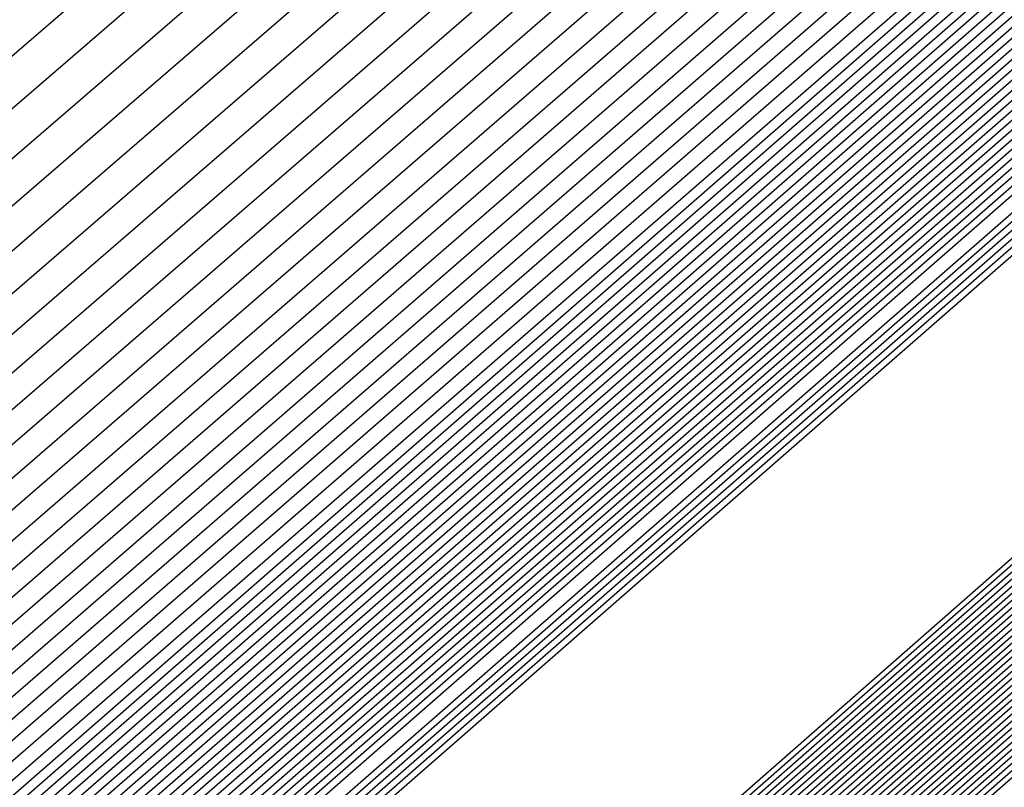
# Model space of a CAD drawing. Extents: x 3249832 to 3255657, y 13789405 to 13793316.
# Tile 780 of 1056: x 3253208.048 to 3253208.185, y 13791257.297 to 13791257.403. Entities that reach past the tile are written whole.
import ezdxf

# ---------------------------------------------------------------- set-up
doc = ezdxf.new("R2010")
doc.units = 0
doc.header["$LTSCALE"] = 100
doc.header["$MEASUREMENT"] = 0
for name, color, linetype in [('GRATIO_03231_CON', 1, 'CONTINUOUS'), ('GRATIO_0323_ICON', 1, 'CONTINUOUS'), ('TARGETS_EAST', 7, 'CONTINUOUS')]:
    doc.layers.add(name, color=color, linetype=linetype)

# ---------------------------------------------------------------- blocks, each defined once
blk = doc.blocks.new('Gratio_032316_contours')
at = {"layer": 'GRATIO_03231_CON', "color": 1, "linetype": 'Continuous', "flags": 128}
for points in [[(3253179.55027, 13791232.39503), (3253186.87441, 13791238.77001), (3253201.4775, 13791251.51898), (3253219.20823, 13791267.00714), (3253234.45763, 13791280.32933), (3253243.00028, 13791287.79153), (3253246.14511, 13791290.5444), (3253246.5846, 13791290.94974), (3253247.02187, 13791291.379), (3253250.20254, 13791294.24212), (3253258.88285, 13791301.95866), (3253274.44262, 13791315.73867), (3253292.7559, 13791331.95413), (3253308.32028, 13791345.76753)], [(3253180.16544, 13791232.93802), (3253187.28488, 13791239.13155), (3253201.72516, 13791251.73678), (3253219.33902, 13791267.12228), (3253234.51314, 13791280.37862), (3253243.01644, 13791287.80647), (3253246.14668, 13791290.54676), (3253246.58389, 13791290.95054), (3253247.01645, 13791291.37639), (3253250.16633, 13791294.21318), (3253258.7639, 13791301.85732), (3253274.17605, 13791315.50724), (3253292.31584, 13791331.56933), (3253307.73285, 13791345.25198)], [(3253180.78061, 13791233.481), (3253187.69534, 13791239.49309), (3253201.97282, 13791251.95458), (3253219.46981, 13791267.23741), (3253234.56866, 13791280.42791), (3253243.03259, 13791287.8214), (3253246.14825, 13791290.54912), (3253246.58317, 13791290.95133), (3253247.01103, 13791291.37378), (3253250.13013, 13791294.18424), (3253258.64495, 13791301.75599), (3253273.90947, 13791315.27582), (3253291.87577, 13791331.18453), (3253307.14542, 13791344.73643)], [(3253181.39578, 13791234.02399), (3253188.1058, 13791239.85463), (3253202.22048, 13791252.17237), (3253219.6006, 13791267.35254), (3253234.62418, 13791280.4772), (3253243.04874, 13791287.83633), (3253246.14982, 13791290.55149), (3253246.58246, 13791290.95213), (3253247.00561, 13791291.37117), (3253250.09393, 13791294.15529), (3253258.526, 13791301.65465), (3253273.6429, 13791315.0444), (3253291.4357, 13791330.79973), (3253306.55799, 13791344.22088)], [(3253182.62612, 13791235.10996), (3253188.92672, 13791240.5777), (3253202.71581, 13791252.60797), (3253219.86218, 13791267.58281), (3253234.73522, 13791280.57579), (3253243.08105, 13791287.8662), (3253246.15297, 13791290.55621), (3253246.58103, 13791290.95372), (3253246.99477, 13791291.36594), (3253250.02153, 13791294.09741), (3253258.2881, 13791301.45198), (3253273.10975, 13791314.58156), (3253290.55557, 13791330.03014), (3253305.38313, 13791343.18978)], [(3253183.24129, 13791235.65295), (3253189.33718, 13791240.93924), (3253202.96347, 13791252.82577), (3253219.99297, 13791267.69794), (3253234.79073, 13791280.62508), (3253243.0972, 13791287.88113), (3253246.15454, 13791290.55858), (3253246.58032, 13791290.95452), (3253246.98935, 13791291.36333), (3253249.98532, 13791294.06847), (3253258.16915, 13791301.35065), (3253272.84317, 13791314.35013), (3253290.11551, 13791329.64534), (3253304.7957, 13791342.67423)], [(3253189.74764, 13791241.30078), (3253203.21113, 13791253.04357), (3253220.12376, 13791267.81308), (3253234.84625, 13791280.67437), (3253243.11336, 13791287.89607), (3253246.15611, 13791290.56094), (3253246.57961, 13791290.95531), (3253246.98393, 13791291.36072), (3253249.94912, 13791294.03953), (3253258.05019, 13791301.24931), (3253272.5766, 13791314.11871), (3253289.67544, 13791329.26055), (3253304.20827, 13791342.15868)], [(3253190.1581, 13791241.66232), (3253203.45879, 13791253.26136), (3253220.25455, 13791267.92821), (3253234.90177, 13791280.72366), (3253243.12951, 13791287.911), (3253246.15768, 13791290.5633), (3253246.57889, 13791290.95611), (3253246.97851, 13791291.35811), (3253249.91292, 13791294.01058), (3253257.93124, 13791301.14798), (3253272.31002, 13791313.88729), (3253289.23538, 13791328.87575), (3253303.62084, 13791341.64313)], [(3253190.97902, 13791242.38539), (3253203.95411, 13791253.69696), (3253220.51613, 13791268.15847), (3253235.01281, 13791280.82224), (3253243.16182, 13791287.94087), (3253246.16082, 13791290.56803), (3253246.57747, 13791290.9577), (3253246.96767, 13791291.35288), (3253249.84051, 13791293.9527), (3253257.69334, 13791300.94531), (3253271.77687, 13791313.42445), (3253288.35525, 13791328.10615), (3253302.44598, 13791340.61203)], [(3253191.38948, 13791242.74693), (3253204.20177, 13791253.91476), (3253220.64692, 13791268.27361), (3253235.06832, 13791280.87154), (3253243.17797, 13791287.9558), (3253246.1624, 13791290.57039), (3253246.57675, 13791290.9585), (3253246.96225, 13791291.35027), (3253249.80431, 13791293.92376), (3253257.57439, 13791300.84397), (3253271.51029, 13791313.19303), (3253287.91518, 13791327.72135), (3253301.85855, 13791340.09648)], [(3253191.79994, 13791243.10847), (3253204.44943, 13791254.13256), (3253220.77772, 13791268.38874), (3253235.12384, 13791280.92083), (3253243.19412, 13791287.97073), (3253246.16397, 13791290.57276), (3253246.57604, 13791290.95929), (3253246.95683, 13791291.34766), (3253249.76811, 13791293.89481), (3253257.45544, 13791300.74264), (3253271.24372, 13791312.9616), (3253287.47511, 13791327.33655), (3253301.27112, 13791339.58093)], [(3253192.2104, 13791243.47001), (3253204.69709, 13791254.35035), (3253220.90851, 13791268.50387), (3253235.17936, 13791280.97012), (3253243.21028, 13791287.98567), (3253246.16554, 13791290.57512), (3253246.57533, 13791290.96009), (3253246.95142, 13791291.34505), (3253249.73191, 13791293.86587), (3253257.33649, 13791300.6413), (3253270.97714, 13791312.73018), (3253287.03505, 13791326.95176), (3253300.68369, 13791339.06538)], [(3253193.03132, 13791244.19308), (3253205.19242, 13791254.78595), (3253221.17009, 13791268.73414), (3253235.29039, 13791281.0687), (3253243.24258, 13791288.01553), (3253246.16868, 13791290.57985), (3253246.5739, 13791290.96168), (3253246.94058, 13791291.33982), (3253249.6595, 13791293.80799), (3253257.09858, 13791300.43863), (3253270.44399, 13791312.26734), (3253286.15492, 13791326.18216), (3253299.50883, 13791338.03428)], [(3253193.44178, 13791244.55462), (3253205.44008, 13791255.00375), (3253221.30088, 13791268.84927), (3253235.34591, 13791281.11799), (3253243.25874, 13791288.03047), (3253246.17025, 13791290.58221), (3253246.57319, 13791290.96248), (3253246.93516, 13791291.33721), (3253249.6233, 13791293.77904), (3253256.97963, 13791300.3373), (3253270.17741, 13791312.03592), (3253285.71485, 13791325.79737), (3253298.92139, 13791337.51873)], [(3253193.85224, 13791244.91616), (3253205.68774, 13791255.22155), (3253221.43167, 13791268.9644), (3253235.40143, 13791281.16728), (3253243.27489, 13791288.0454), (3253246.17182, 13791290.58457), (3253246.57247, 13791290.96327), (3253246.92974, 13791291.3346), (3253249.5871, 13791293.7501), (3253256.86068, 13791300.23596), (3253269.91084, 13791311.8045), (3253285.27479, 13791325.41257), (3253298.33396, 13791337.00318)], [(3253194.2627, 13791245.2777), (3253205.9354, 13791255.43934), (3253221.56246, 13791269.07954), (3253235.45695, 13791281.21658), (3253243.29104, 13791288.06033), (3253246.17339, 13791290.58694), (3253246.57176, 13791290.96407), (3253246.92432, 13791291.33198), (3253249.55089, 13791293.72116), (3253256.74173, 13791300.13463), (3253269.64426, 13791311.57307), (3253284.83472, 13791325.02777), (3253297.74653, 13791336.48763)], [(3253195.08362, 13791246.00077), (3253206.43072, 13791255.87494), (3253221.82404, 13791269.3098), (3253235.56798, 13791281.31516), (3253243.32335, 13791288.0902), (3253246.17654, 13791290.59166), (3253246.57033, 13791290.96566), (3253246.91348, 13791291.32676), (3253249.47849, 13791293.66327), (3253256.50383, 13791299.93196), (3253269.11111, 13791311.11023), (3253283.95459, 13791324.25817), (3253296.57167, 13791335.45653)], [(3253195.49408, 13791246.36231), (3253206.67838, 13791256.09274), (3253221.95483, 13791269.42494), (3253235.6235, 13791281.36445), (3253243.3395, 13791288.10513), (3253246.17811, 13791290.59402), (3253246.56962, 13791290.96646), (3253246.90806, 13791291.32415), (3253249.44229, 13791293.63433), (3253256.38488, 13791299.83062), (3253268.84454, 13791310.87881), (3253283.51452, 13791323.87338), (3253295.98424, 13791334.94098)], [(3253195.90454, 13791246.72385), (3253206.92604, 13791256.31054), (3253222.08562, 13791269.54007), (3253235.67902, 13791281.41374), (3253243.35566, 13791288.12007), (3253246.17968, 13791290.59639), (3253246.56891, 13791290.96725), (3253246.90264, 13791291.32154), (3253249.40609, 13791293.60539), (3253256.26593, 13791299.72929), (3253268.57796, 13791310.64739), (3253283.07446, 13791323.48858), (3253295.39681, 13791334.42543)], [(3253196.31501, 13791247.08539), (3253207.1737, 13791256.52833), (3253222.21641, 13791269.6552), (3253235.73454, 13791281.46303), (3253243.37181, 13791288.135), (3253246.18125, 13791290.59875), (3253246.56819, 13791290.96805), (3253246.89722, 13791291.31892), (3253249.36988, 13791293.57645), (3253256.14697, 13791299.62795), (3253268.31138, 13791310.41597), (3253282.63439, 13791323.10378), (3253294.80938, 13791333.90988)], [(3253197.13593, 13791247.80846), (3253207.66903, 13791256.96393), (3253222.47799, 13791269.88547), (3253235.84557, 13791281.56162), (3253243.40412, 13791288.16487), (3253246.18439, 13791290.60348), (3253246.56677, 13791290.96964), (3253246.88638, 13791291.3137), (3253249.29748, 13791293.51856), (3253255.90907, 13791299.42528), (3253267.77823, 13791309.95312), (3253281.75426, 13791322.33419), (3253293.63452, 13791332.87878)], [(3253197.54639, 13791248.17), (3253207.91669, 13791257.18173), (3253222.60878, 13791270.0006), (3253235.90109, 13791281.61091), (3253243.42027, 13791288.1798), (3253246.18596, 13791290.60584), (3253246.56605, 13791290.97044), (3253246.88096, 13791291.31109), (3253249.26128, 13791293.48962), (3253255.79012, 13791299.32395), (3253267.51166, 13791309.7217), (3253281.31419, 13791321.94939), (3253293.04709, 13791332.36323), (3253299.24948, 13791337.92415)], [(3253197.95685, 13791248.53154), (3253208.16435, 13791257.39953), (3253222.73957, 13791270.11573), (3253235.95661, 13791281.6602), (3253243.43643, 13791288.19473), (3253246.18754, 13791290.6082), (3253246.56534, 13791290.97123), (3253246.87554, 13791291.30847), (3253249.22507, 13791293.46068), (3253255.67117, 13791299.22261), (3253267.24508, 13791309.49028), (3253280.87413, 13791321.56459), (3253292.45966, 13791331.84768), (3253298.58416, 13791337.33876)], [(3253198.36731, 13791248.89308), (3253208.41201, 13791257.61732), (3253222.87037, 13791270.23087), (3253236.01213, 13791281.70949), (3253243.45258, 13791288.20967), (3253246.18911, 13791290.61057), (3253246.56463, 13791290.97203), (3253246.87012, 13791291.30586), (3253249.18887, 13791293.43173), (3253255.55222, 13791299.12128), (3253266.9785, 13791309.25886), (3253280.43407, 13791321.17979), (3253291.87223, 13791331.33213), (3253297.91884, 13791336.75338)], [(3253199.18823, 13791249.61615), (3253208.90733, 13791258.05292), (3253223.13195, 13791270.46113), (3253236.12316, 13791281.80807), (3253243.48489, 13791288.23953), (3253246.19225, 13791290.61529), (3253246.5632, 13791290.97362), (3253246.85928, 13791291.30064), (3253249.11647, 13791293.37385), (3253255.31432, 13791298.91861), (3253266.44535, 13791308.79601), (3253279.55394, 13791320.4102), (3253290.69737, 13791330.30103), (3253296.5882, 13791335.58261)], [(3253199.59869, 13791249.97769), (3253209.15499, 13791258.27072), (3253223.26274, 13791270.57626), (3253236.17868, 13791281.85736), (3253243.50104, 13791288.25447), (3253246.19382, 13791290.61766), (3253246.56249, 13791290.97442), (3253246.85386, 13791291.29803), (3253249.08026, 13791293.34491), (3253255.19536, 13791298.81727), (3253266.17878, 13791308.56459), (3253279.11387, 13791320.0254), (3253290.10994, 13791329.78548), (3253295.92288, 13791334.99723)], [(3253200.00915, 13791250.33923), (3253209.40265, 13791258.48852), (3253223.39353, 13791270.6914), (3253236.2342, 13791281.90666), (3253243.51719, 13791288.2694), (3253246.19539, 13791290.62002), (3253246.56177, 13791290.97521), (3253246.84844, 13791291.29541), (3253249.04406, 13791293.31596), (3253255.07641, 13791298.71594), (3253265.9122, 13791308.33317), (3253278.6738, 13791319.6406), (3253289.52251, 13791329.26993), (3253295.25756, 13791334.41184)], [(3253200.41961, 13791250.70077), (3253209.65031, 13791258.70631), (3253223.52432, 13791270.80653), (3253236.28972, 13791281.95595), (3253243.53335, 13791288.28434), (3253246.19696, 13791290.62238), (3253246.56106, 13791290.97601), (3253246.84302, 13791291.2928), (3253249.00786, 13791293.28702), (3253254.95746, 13791298.6146), (3253265.64563, 13791308.10175), (3253278.23374, 13791319.25581), (3253288.93508, 13791328.75438), (3253294.59224, 13791333.82646)], [(3253201.24053, 13791251.42384), (3253210.14563, 13791259.14191), (3253223.7859, 13791271.0368), (3253236.40075, 13791282.05453), (3253243.56565, 13791288.3142), (3253246.20011, 13791290.62711), (3253246.55963, 13791290.9776), (3253246.83219, 13791291.28758), (3253248.93546, 13791293.22914), (3253254.71956, 13791298.41193), (3253265.11248, 13791307.63891), (3253277.35361, 13791318.48621), (3253287.76022, 13791327.72328), (3253293.2616, 13791332.65569)], [(3253201.65099, 13791251.78538), (3253210.3933, 13791259.35971), (3253223.91669, 13791271.15193), (3253236.45627, 13791282.10382), (3253243.58181, 13791288.32914), (3253246.20168, 13791290.62947), (3253246.55892, 13791290.9784), (3253246.82677, 13791291.28496), (3253248.89925, 13791293.20019), (3253254.60061, 13791298.3106), (3253264.8459, 13791307.40749), (3253276.91354, 13791318.10141), (3253287.17279, 13791327.20773)], [(3253215.27891, 13791264.12388), (3253208.32754, 13791257.89481), (3253202.31158, 13791252.48555), (3253202.06145, 13791252.14692), (3253210.64096, 13791259.57751), (3253224.04748, 13791271.26706)], [(3253216.27123, 13791264.99994), (3253209.15191, 13791258.62312), (3253202.92675, 13791253.02854), (3253202.47191, 13791252.50846), (3253210.88862, 13791259.7953), (3253224.17827, 13791271.38219)], [(3253218.25586, 13791266.75207), (3253210.80067, 13791260.07975), (3253204.15709, 13791254.11451), (3253203.29283, 13791253.23153), (3253211.38394, 13791260.2309), (3253224.43985, 13791271.61246)], [(3253219.24818, 13791267.62813), (3253211.62504, 13791260.80806), (3253204.77226, 13791254.6575), (3253203.70329, 13791253.59307), (3253211.6316, 13791260.4487), (3253224.57064, 13791271.72759)], [(3253220.24049, 13791268.50419), (3253212.44942, 13791261.53637), (3253205.38743, 13791255.20049), (3253204.11375, 13791253.95461), (3253211.87926, 13791260.6665), (3253224.70143, 13791271.84272)], [(3253221.23281, 13791269.38026), (3253213.2738, 13791262.26468), (3253206.0026, 13791255.74348), (3253204.52421, 13791254.31615), (3253212.12692, 13791260.88429), (3253224.83222, 13791271.95786)], [(3253223.21744, 13791271.13238), (3253214.92255, 13791263.72131), (3253207.23294, 13791256.82945), (3253205.34514, 13791255.03922), (3253212.62225, 13791261.31989), (3253225.0938, 13791272.18812)], [(3253215.74693, 13791264.44962), (3253207.84811, 13791257.37244), (3253205.7556, 13791255.40076), (3253212.86991, 13791261.53769), (3253225.22459, 13791272.30326)], [(3253216.57131, 13791265.17793), (3253208.46329, 13791257.91542), (3253206.16606, 13791255.7623), (3253213.11757, 13791261.75549), (3253225.35538, 13791272.41839)], [(3253217.39568, 13791265.90624), (3253209.07846, 13791258.45841), (3253206.57652, 13791256.12384), (3253213.36523, 13791261.97329), (3253225.48617, 13791272.53352)]]:
    blk.add_lwpolyline(points, dxfattribs=at)
at = {"layer": 'GRATIO_03231_CON', "color": 5, "linetype": 'Continuous', "flags": 128}
for points in [[(3253178.31993, 13791231.30905), (3253186.05349, 13791238.04694), (3253200.98218, 13791251.08338), (3253218.94665, 13791266.77688), (3253234.34659, 13791280.23075), (3253242.96798, 13791287.76167), (3253246.14197, 13791290.53967), (3253246.58603, 13791290.94815), (3253247.02107, 13791291.37394), (3253250.18182, 13791294.2177), (3253258.80647, 13791301.88356), (3253274.26937, 13791315.56557), (3253292.48955, 13791331.61762), (3253308.02221, 13791345.18354)], [(3253177.70476, 13791230.76607), (3253185.64303, 13791237.6854), (3253200.73452, 13791250.86558), (3253218.81586, 13791266.66175), (3253234.29107, 13791280.18146), (3253242.95182, 13791287.74673), (3253246.1404, 13791290.53731), (3253246.58674, 13791290.94735), (3253247.01436, 13791291.36584), (3253250.12102, 13791294.16091), (3253258.59804, 13791301.69555), (3253273.79626, 13791315.14336), (3253291.70456, 13791330.92064), (3253306.97134, 13791344.25434)], [(3253177.08958, 13791230.22308), (3253185.23257, 13791237.32386), (3253200.48686, 13791250.64779), (3253218.68507, 13791266.54661), (3253234.23556, 13791280.13216), (3253242.93567, 13791287.7318), (3253246.13883, 13791290.53495), (3253246.58745, 13791290.94656), (3253247.00766, 13791291.35773), (3253250.06022, 13791294.10413), (3253258.38961, 13791301.50754), (3253273.32314, 13791314.72115), (3253290.91956, 13791330.22366), (3253305.92046, 13791343.32515)], [(3253176.47441, 13791229.68009), (3253184.82211, 13791236.96232), (3253200.23919, 13791250.42999), (3253218.55428, 13791266.43148), (3253234.18004, 13791280.08287), (3253242.91952, 13791287.71687), (3253246.13725, 13791290.53258), (3253246.58817, 13791290.94576), (3253247.00095, 13791291.34963), (3253249.99942, 13791294.04734), (3253258.18118, 13791301.31953), (3253272.85003, 13791314.29894), (3253290.13456, 13791329.52668), (3253304.86958, 13791342.39595)], [(3253175.24407, 13791228.59412), (3253184.00119, 13791236.23925), (3253199.74387, 13791249.99439), (3253218.2927, 13791266.20121), (3253234.069, 13791279.98429), (3253242.88721, 13791287.687), (3253246.13411, 13791290.52786), (3253246.58959, 13791290.94417), (3253246.98754, 13791291.33342), (3253249.87782, 13791293.93376), (3253257.76432, 13791300.94351), (3253271.9038, 13791313.45451), (3253288.56457, 13791328.13272), (3253302.76783, 13791340.53756)], [(3253196.57706, 13791247.03615), (3253203.47105, 13791253.1938), (3253218.75951, 13791266.60126), (3253234.06971, 13791279.98413), (3253242.88772, 13791287.68662), (3253246.13462, 13791290.52731), (3253246.59031, 13791290.94338), (3253246.98083, 13791291.32532), (3253249.81702, 13791293.87697), (3253257.55589, 13791300.7555), (3253271.43068, 13791313.0323), (3253287.77957, 13791327.43574), (3253301.71695, 13791339.60837)], [(3253196.71057, 13791247.15254), (3253203.58621, 13791253.29381), (3253218.83398, 13791266.66558), (3253234.10345, 13791280.01283), (3253242.89801, 13791287.6948), (3253246.13636, 13791290.52784), (3253246.59102, 13791290.94258), (3253246.97413, 13791291.31721), (3253249.75622, 13791293.82018), (3253257.34746, 13791300.56749), (3253270.95757, 13791312.61009), (3253286.99457, 13791326.73875), (3253300.66608, 13791338.67918)], [(3253196.84408, 13791247.26894), (3253203.70137, 13791253.39382), (3253218.90845, 13791266.7299), (3253234.13718, 13791280.04153), (3253242.9083, 13791287.70297), (3253246.13809, 13791290.52836), (3253246.59174, 13791290.94178), (3253246.96742, 13791291.30911), (3253249.69542, 13791293.76339), (3253257.13903, 13791300.37948), (3253270.48445, 13791312.18788), (3253286.20957, 13791326.04177), (3253299.6152, 13791337.74998)], [(3253197.11109, 13791247.50174), (3253203.93169, 13791253.59384), (3253219.0574, 13791266.85855), (3253234.20465, 13791280.09892), (3253242.92888, 13791287.71932), (3253246.14156, 13791290.52941), (3253246.59316, 13791290.94019), (3253246.95401, 13791291.2929), (3253249.57383, 13791293.64981), (3253256.72217, 13791300.00346), (3253269.53822, 13791311.34346), (3253284.63958, 13791324.64781), (3253297.51345, 13791335.89159)], [(3253197.2446, 13791247.61813), (3253204.04685, 13791253.69384), (3253219.13187, 13791266.92287), (3253234.23839, 13791280.12762), (3253242.93918, 13791287.72749), (3253246.1433, 13791290.52994), (3253246.59388, 13791290.9394), (3253246.9473, 13791291.28479), (3253249.51303, 13791293.59302), (3253256.51374, 13791299.81545), (3253269.06511, 13791310.92125), (3253283.85458, 13791323.95083), (3253296.46257, 13791334.9624)], [(3253197.37811, 13791247.73453), (3253204.16201, 13791253.79385), (3253219.20635, 13791266.98719), (3253234.27212, 13791280.15631), (3253242.94947, 13791287.73567), (3253246.14503, 13791290.53046), (3253246.59459, 13791290.9386), (3253246.9406, 13791291.27669), (3253249.45223, 13791293.53623), (3253256.30531, 13791299.62744), (3253268.59199, 13791310.49904), (3253283.06958, 13791323.25385), (3253295.41169, 13791334.0332)], [(3253197.51162, 13791247.85093), (3253204.27717, 13791253.89386), (3253219.28082, 13791267.05151), (3253234.30586, 13791280.18501), (3253242.95976, 13791287.74384), (3253246.14676, 13791290.53099), (3253246.5953, 13791290.9378), (3253246.93389, 13791291.26859), (3253249.39143, 13791293.47944), (3253256.09688, 13791299.43942), (3253268.11888, 13791310.07683), (3253282.28459, 13791322.55687), (3253294.36082, 13791333.10401)], [(3253197.77863, 13791248.08372), (3253204.50749, 13791254.09388), (3253219.42977, 13791267.18016), (3253234.37333, 13791280.2424), (3253242.98034, 13791287.76019), (3253246.15023, 13791290.53204), (3253246.59673, 13791290.93621), (3253246.92048, 13791291.25238), (3253249.26983, 13791293.36586), (3253255.68002, 13791299.0634), (3253267.17265, 13791309.2324), (3253280.71459, 13791321.16291), (3253292.25906, 13791331.24562), (3253298.86322, 13791336.86351)], [(3253197.91214, 13791248.20012), (3253204.62265, 13791254.19388), (3253219.50424, 13791267.24448), (3253234.40706, 13791280.2711), (3253242.99064, 13791287.76837), (3253246.15197, 13791290.53257), (3253246.59744, 13791290.93542), (3253246.91378, 13791291.24427), (3253249.20903, 13791293.30907), (3253255.47159, 13791298.87539), (3253266.69953, 13791308.81019), (3253279.9296, 13791320.46593), (3253291.20819, 13791330.31643), (3253297.66843, 13791335.81202)], [(3253198.04565, 13791248.31651), (3253204.73781, 13791254.29389), (3253219.57872, 13791267.3088), (3253234.4408, 13791280.2998), (3253243.00093, 13791287.77654), (3253246.1537, 13791290.53309), (3253246.59816, 13791290.93462), (3253246.90707, 13791291.23617), (3253249.14823, 13791293.25228), (3253255.26316, 13791298.68738), (3253266.22642, 13791308.38798), (3253279.1446, 13791319.76895), (3253290.15731, 13791329.38723), (3253296.47364, 13791334.76054)], [(3253198.17916, 13791248.43291), (3253204.85297, 13791254.3939), (3253219.65319, 13791267.37312), (3253234.47453, 13791280.32849), (3253243.01122, 13791287.78471), (3253246.15544, 13791290.53362), (3253246.59887, 13791290.93382), (3253246.90036, 13791291.22806), (3253249.08743, 13791293.19549), (3253255.05473, 13791298.49937), (3253265.7533, 13791307.96577), (3253278.3596, 13791319.07197), (3253289.10643, 13791328.45804), (3253295.27885, 13791333.70905)], [(3253198.44617, 13791248.6657), (3253205.08329, 13791254.59392), (3253219.80214, 13791267.50177), (3253234.542, 13791280.38589), (3253243.0318, 13791287.80106), (3253246.15891, 13791290.53467), (3253246.6003, 13791290.93223), (3253246.88695, 13791291.21186), (3253248.96583, 13791293.08191), (3253254.63787, 13791298.12335), (3253264.80707, 13791307.12135), (3253276.7896, 13791317.678), (3253287.00468, 13791326.59965), (3253292.88927, 13791331.60608), (3253295.95133, 13791334.07094)], [(3253198.57968, 13791248.7821), (3253205.19845, 13791254.69392), (3253219.87661, 13791267.56609), (3253234.57574, 13791280.41459), (3253243.04209, 13791287.80924), (3253246.16064, 13791290.53519), (3253246.60101, 13791290.93144), (3253246.88025, 13791291.20375), (3253248.90503, 13791293.02512), (3253254.42944, 13791297.93534), (3253264.33396, 13791306.69914), (3253276.00461, 13791316.98102), (3253285.9538, 13791325.67045), (3253291.69448, 13791330.55459), (3253294.7416, 13791333.01142)], [(3253198.71319, 13791248.8985), (3253205.31361, 13791254.79393), (3253219.95108, 13791267.63041), (3253234.60947, 13791280.44328), (3253243.05239, 13791287.81741), (3253246.16237, 13791290.53572), (3253246.60172, 13791290.93064), (3253246.87354, 13791291.19565), (3253248.84423, 13791292.96834), (3253254.22101, 13791297.74733), (3253263.86084, 13791306.27693), (3253275.21961, 13791316.28404), (3253284.90293, 13791324.74126), (3253290.49969, 13791329.50311), (3253293.53187, 13791331.9519)], [(3253198.8467, 13791249.0149), (3253205.42877, 13791254.89394), (3253220.02556, 13791267.69473), (3253234.64321, 13791280.47198), (3253243.06268, 13791287.82558), (3253246.16411, 13791290.53624), (3253246.60244, 13791290.92984), (3253246.86684, 13791291.18754), (3253248.78343, 13791292.91155), (3253254.01258, 13791297.55932), (3253263.38773, 13791305.85472), (3253274.43461, 13791315.58706), (3253283.85205, 13791323.81207), (3253289.3049, 13791328.45162), (3253292.32214, 13791330.89237), (3253295.39879, 13791333.38715)], [(3253199.11371, 13791249.24769), (3253205.65909, 13791255.09396), (3253220.17451, 13791267.82338), (3253234.71068, 13791280.52937), (3253243.08326, 13791287.84193), (3253246.16758, 13791290.53729), (3253246.60386, 13791290.92825), (3253246.85342, 13791291.17133), (3253248.66183, 13791292.79797), (3253253.59572, 13791297.1833), (3253262.4415, 13791305.01029), (3253272.86462, 13791314.1931), (3253281.7503, 13791321.95368), (3253286.91532, 13791326.34865), (3253289.90268, 13791328.77333), (3253293.18693, 13791331.45768)], [(3253199.24722, 13791249.36409), (3253205.77425, 13791255.19397), (3253220.24898, 13791267.8877), (3253234.74441, 13791280.55807), (3253243.09355, 13791287.85011), (3253246.16931, 13791290.53782), (3253246.60458, 13791290.92746), (3253246.84672, 13791291.16323), (3253248.60103, 13791292.74118), (3253253.38729, 13791296.99529), (3253261.96839, 13791304.58808), (3253272.07962, 13791313.49612), (3253280.69942, 13791321.02448), (3253285.72053, 13791325.29717), (3253288.69295, 13791327.71381), (3253292.081, 13791330.49295), (3253297.61917, 13791335.1971)], [(3253199.38073, 13791249.48048), (3253205.88941, 13791255.29397), (3253220.32345, 13791267.95202), (3253234.77815, 13791280.58677), (3253243.10385, 13791287.85828), (3253246.17105, 13791290.53834), (3253246.60529, 13791290.92666), (3253246.84001, 13791291.15513), (3253248.54023, 13791292.68439), (3253253.17886, 13791296.80728), (3253261.49527, 13791304.16587), (3253271.29462, 13791312.79914), (3253279.64854, 13791320.09529), (3253284.52574, 13791324.24568), (3253287.48322, 13791326.65429), (3253290.97507, 13791329.52822), (3253296.71525, 13791334.41022)], [(3253199.51424, 13791249.59688), (3253206.00457, 13791255.39398), (3253220.39793, 13791268.01634), (3253234.81188, 13791280.61546), (3253243.11414, 13791287.86646), (3253246.17278, 13791290.53887), (3253246.606, 13791290.92586), (3253246.83331, 13791291.14702), (3253248.47943, 13791292.6276), (3253252.97044, 13791296.61927), (3253261.02215, 13791303.74366), (3253270.50962, 13791312.10216), (3253278.59767, 13791319.16609), (3253283.33095, 13791323.1942), (3253286.27349, 13791325.59476), (3253289.86914, 13791328.56348), (3253295.81132, 13791333.62334)], [(3253199.78125, 13791249.82967), (3253206.23489, 13791255.594), (3253220.54687, 13791268.14499), (3253234.87935, 13791280.67286), (3253243.13472, 13791287.8828), (3253246.17625, 13791290.53992), (3253246.60743, 13791290.92427), (3253246.8199, 13791291.13081), (3253248.35784, 13791292.51402), (3253252.55358, 13791296.24325), (3253260.07593, 13791302.89924), (3253268.93963, 13791310.70819), (3253276.49591, 13791317.3077), (3253280.94137, 13791321.09123), (3253283.85403, 13791323.47572), (3253287.65728, 13791326.63402), (3253294.00347, 13791332.04958)], [(3253199.91476, 13791249.94607), (3253206.35005, 13791255.69401), (3253220.62135, 13791268.20931), (3253234.91309, 13791280.70156), (3253243.14501, 13791287.89098), (3253246.17798, 13791290.54045), (3253246.60814, 13791290.92348), (3253246.81319, 13791291.12271), (3253248.29704, 13791292.45723), (3253252.34515, 13791296.05524), (3253259.60281, 13791302.47703), (3253268.15463, 13791310.01121), (3253275.44504, 13791316.37851), (3253279.74658, 13791320.03974), (3253282.6443, 13791322.4162), (3253286.55135, 13791325.66929), (3253293.09954, 13791331.2627), (3253300.79521, 13791337.86923)], [(3253200.04827, 13791250.06247), (3253206.46521, 13791255.79401), (3253220.69582, 13791268.27363), (3253234.94682, 13791280.73025), (3253243.15531, 13791287.89915), (3253246.17972, 13791290.54097), (3253246.60886, 13791290.92268), (3253246.80649, 13791291.1146), (3253248.23624, 13791292.40044), (3253252.13672, 13791295.86723), (3253259.1297, 13791302.05482), (3253267.36963, 13791309.31423), (3253274.39416, 13791315.44932), (3253278.55179, 13791318.98826), (3253281.43456, 13791321.35667), (3253285.44542, 13791324.70455), (3253292.19561, 13791330.47582), (3253300.12972, 13791337.29016)], [(3253200.18178, 13791250.17887), (3253206.58037, 13791255.89402), (3253220.77029, 13791268.33795), (3253234.98056, 13791280.75895), (3253243.1656, 13791287.90733), (3253246.18145, 13791290.5415), (3253246.60957, 13791290.92188), (3253246.79978, 13791291.1065), (3253248.17544, 13791292.34365), (3253251.92829, 13791295.67922), (3253258.65658, 13791301.63261), (3253266.58464, 13791308.61725), (3253273.34328, 13791314.52012), (3253277.357, 13791317.93677), (3253280.22483, 13791320.29715), (3253284.33949, 13791323.73982), (3253291.29169, 13791329.68894), (3253299.46423, 13791336.71108)], [(3253200.44879, 13791250.41166), (3253206.81069, 13791256.09404), (3253220.91924, 13791268.4666), (3253235.04803, 13791280.81634), (3253243.18618, 13791287.92368), (3253246.18492, 13791290.54255), (3253246.611, 13791290.92029), (3253246.78637, 13791291.09029), (3253248.05384, 13791292.23007), (3253251.51143, 13791295.3032), (3253257.71035, 13791300.78818), (3253265.01464, 13791307.22329), (3253271.24153, 13791312.66173), (3253274.96742, 13791315.8338), (3253277.80537, 13791318.17811), (3253282.12763, 13791321.81036), (3253289.48383, 13791328.11518), (3253298.13324, 13791335.55292)], [(3253200.5823, 13791250.52806), (3253206.92586, 13791256.19405), (3253220.99372, 13791268.53092), (3253235.08176, 13791280.84504), (3253243.19647, 13791287.93185), (3253246.18666, 13791290.54307), (3253246.61171, 13791290.9195), (3253246.77966, 13791291.08219), (3253247.99304, 13791292.17328), (3253251.303, 13791295.11519), (3253257.23724, 13791300.36597), (3253264.22964, 13791306.52631), (3253270.19065, 13791311.73254), (3253273.77263, 13791314.78231), (3253276.59564, 13791317.11859), (3253281.0217, 13791320.84562), (3253288.57991, 13791327.3283), (3253297.46775, 13791334.97385)], [(3253200.71581, 13791250.64445), (3253207.04102, 13791256.29406), (3253221.06819, 13791268.59524), (3253235.1155, 13791280.87374), (3253243.20676, 13791287.94002), (3253246.18839, 13791290.5436), (3253246.61242, 13791290.9187), (3253246.77296, 13791291.07408), (3253247.93224, 13791292.11649), (3253251.09457, 13791294.92718), (3253256.76412, 13791299.94376), (3253263.44465, 13791305.82933), (3253269.13978, 13791310.80334), (3253272.57784, 13791313.73083), (3253275.38591, 13791316.05906), (3253279.91577, 13791319.88089), (3253287.67598, 13791326.54142), (3253296.80226, 13791334.39477)]]:
    blk.add_lwpolyline(points, dxfattribs=at)
at = {"layer": 'GRATIO_0323_ICON', "color": 7, "linetype": 'Continuous', "flags": 128}
for points in [[(3253175.85924, 13791229.13711), (3253184.41165, 13791236.60078), (3253199.99153, 13791250.21219), (3253218.42349, 13791266.31635), (3253234.12452, 13791280.03358), (3253242.90336, 13791287.70193), (3253246.13568, 13791290.53022), (3253246.58888, 13791290.94497), (3253246.99424, 13791291.34152), (3253249.93862, 13791293.99055), (3253257.97275, 13791301.13152), (3253272.37691, 13791313.87673), (3253289.34956, 13791328.8297), (3253303.81871, 13791341.46676)], [(3253182.01095, 13791234.56698), (3253188.51626, 13791240.21616), (3253202.46814, 13791252.39017), (3253219.73139, 13791267.46768), (3253234.6797, 13791280.5265), (3253243.0649, 13791287.85127), (3253246.1514, 13791290.55385), (3253246.58175, 13791290.95293), (3253247.00019, 13791291.36856), (3253250.05773, 13791294.12635), (3253258.40705, 13791301.55332), (3253273.37632, 13791314.81298), (3253290.99564, 13791330.41494), (3253305.97056, 13791343.70533)], [(3253196.97758, 13791247.38534), (3253203.81653, 13791253.49383), (3253218.98293, 13791266.79423), (3253234.17092, 13791280.07022), (3253242.91859, 13791287.71115), (3253246.13983, 13791290.52889), (3253246.59245, 13791290.94099), (3253246.96072, 13791291.301), (3253249.63462, 13791293.7066), (3253256.9306, 13791300.19147), (3253270.01134, 13791311.76567), (3253285.42458, 13791325.34479), (3253298.56432, 13791336.82079)], [(3253197.64512, 13791247.96732), (3253204.39233, 13791253.99387), (3253219.3553, 13791267.11584), (3253234.33959, 13791280.21371), (3253242.97005, 13791287.75202), (3253246.1485, 13791290.53152), (3253246.59602, 13791290.93701), (3253246.92719, 13791291.26048), (3253249.33063, 13791293.42265), (3253255.88845, 13791299.25141), (3253267.64576, 13791309.65462), (3253281.49959, 13791321.85989), (3253293.30994, 13791332.17482)], [(3253198.31266, 13791248.54931), (3253204.96813, 13791254.49391), (3253219.72766, 13791267.43745), (3253234.50827, 13791280.35719), (3253243.02151, 13791287.79289), (3253246.15717, 13791290.53414), (3253246.59958, 13791290.93303), (3253246.89366, 13791291.21996), (3253249.02663, 13791293.1387), (3253254.8463, 13791298.31136), (3253265.28019, 13791307.54356), (3253277.5746, 13791318.37498), (3253288.05556, 13791327.52884), (3253294.08406, 13791332.65756)], [(3253190.56856, 13791242.02386), (3253203.70645, 13791253.47916), (3253220.38534, 13791268.04334), (3253234.95729, 13791280.77295), (3253243.14566, 13791287.92593), (3253246.15925, 13791290.56567), (3253246.57818, 13791290.95691), (3253246.97309, 13791291.35549), (3253249.87672, 13791293.98164), (3253257.81229, 13791301.04664), (3253272.04344, 13791313.65587), (3253288.79531, 13791328.49095), (3253303.03341, 13791341.12758)], [(3253198.9802, 13791249.13129), (3253205.54393, 13791254.99395), (3253220.10003, 13791267.75905), (3253234.67694, 13791280.50068), (3253243.07297, 13791287.83376), (3253246.16584, 13791290.53677), (3253246.60315, 13791290.92905), (3253246.86013, 13791291.17944), (3253248.72263, 13791292.85476), (3253253.80415, 13791297.37131), (3253262.91461, 13791305.43251), (3253273.64961, 13791314.89008), (3253282.80117, 13791322.88287), (3253288.11011, 13791327.40014), (3253291.11241, 13791329.83285), (3253294.29286, 13791332.42241)], [(3253199.64774, 13791249.71328), (3253206.11974, 13791255.49399), (3253220.4724, 13791268.08067), (3253234.84562, 13791280.64416), (3253243.12443, 13791287.87463), (3253246.17452, 13791290.53939), (3253246.60672, 13791290.92507), (3253246.8266, 13791291.13892), (3253248.41864, 13791292.57081), (3253252.76201, 13791296.43126), (3253260.54904, 13791303.32145), (3253269.72463, 13791311.40518), (3253277.54679, 13791318.2369), (3253282.13616, 13791322.14271), (3253285.06376, 13791324.53524), (3253288.76321, 13791327.59875), (3253294.90739, 13791332.83646)], [(3253200.31528, 13791250.29526), (3253206.69554, 13791255.99403), (3253220.84477, 13791268.40227), (3253235.01429, 13791280.78765), (3253243.17589, 13791287.9155), (3253246.18319, 13791290.54202), (3253246.61028, 13791290.92109), (3253246.79307, 13791291.0984), (3253248.11464, 13791292.28686), (3253251.71986, 13791295.49121), (3253258.18347, 13791301.21039), (3253265.79964, 13791307.92027), (3253272.29241, 13791313.59093), (3253276.16221, 13791316.88528), (3253279.0151, 13791319.23763), (3253283.23356, 13791322.77509), (3253290.38776, 13791328.90206), (3253298.79874, 13791336.132)], [(3253192.62086, 13791243.83154), (3253204.94475, 13791254.56815), (3253221.0393, 13791268.61901), (3253235.23488, 13791281.01941), (3253243.22643, 13791288.0006), (3253246.16711, 13791290.57748), (3253246.57461, 13791290.96089), (3253246.946, 13791291.34243), (3253249.6957, 13791293.83693), (3253257.21754, 13791300.53997), (3253270.71056, 13791312.49876), (3253286.59498, 13791326.56696), (3253300.09626, 13791338.54983)], [(3253194.67316, 13791245.63924), (3253206.18306, 13791255.65714), (3253221.69325, 13791269.19467), (3253235.51247, 13791281.26587), (3253243.3072, 13791288.07527), (3253246.17497, 13791290.5893), (3253246.57105, 13791290.96487), (3253246.9189, 13791291.32937), (3253249.51469, 13791293.69222), (3253256.62278, 13791300.03329), (3253269.37769, 13791311.34165), (3253284.39466, 13791324.64297), (3253297.1591, 13791335.97208)], [(3253196.72547, 13791247.44693), (3253207.42136, 13791256.74613), (3253222.3472, 13791269.77033), (3253235.79006, 13791281.51232), (3253243.38797, 13791288.14993), (3253246.18282, 13791290.60111), (3253246.56748, 13791290.96885), (3253246.8918, 13791291.31631), (3253249.33368, 13791293.5475), (3253256.02802, 13791299.52662), (3253268.04481, 13791310.18454), (3253282.19433, 13791322.71898), (3253294.22195, 13791333.39433)], [(3253198.77777, 13791249.25461), (3253208.65967, 13791257.83512), (3253223.00116, 13791270.346), (3253236.06765, 13791281.75878), (3253243.46873, 13791288.2246), (3253246.19068, 13791290.61293), (3253246.56391, 13791290.97283), (3253246.8647, 13791291.30325), (3253249.15267, 13791293.40279), (3253255.43327, 13791299.01994), (3253266.71193, 13791309.02744), (3253279.994, 13791320.795), (3253291.2848, 13791330.81658), (3253297.25352, 13791336.168)], [(3253200.83007, 13791251.06231), (3253209.89797, 13791258.92411), (3253223.65511, 13791270.92166), (3253236.34523, 13791282.00524), (3253243.5495, 13791288.29927), (3253246.19853, 13791290.62475), (3253246.56034, 13791290.9768), (3253246.83761, 13791291.29019), (3253248.97166, 13791293.25808), (3253254.83851, 13791298.51327), (3253265.37905, 13791307.87033), (3253277.79367, 13791318.87101), (3253288.34765, 13791328.23883), (3253293.92692, 13791333.24107)], [(3253217.26355, 13791265.876), (3253209.97629, 13791259.35143), (3253203.54192, 13791253.57153), (3253202.88237, 13791252.87), (3253211.13628, 13791260.0131), (3253224.30906, 13791271.49733)], [(3253222.22513, 13791270.25632), (3253214.09818, 13791262.993), (3253206.61777, 13791256.28646), (3253204.93468, 13791254.67769), (3253212.37458, 13791261.10209), (3253224.96301, 13791272.07299)], [(3253218.22006, 13791266.63456), (3253209.69363, 13791259.0014), (3253206.98698, 13791256.48538), (3253213.61289, 13791262.19108), (3253225.61696, 13791272.64865)]]:
    blk.add_lwpolyline(points, dxfattribs=at)

msp = doc.modelspace()

# ---------------------------------------------------------------- block references
at = {"layer": 'TARGETS_EAST'}
msp.add_blockref('Gratio_032316_contours', (0, 0), dxfattribs=at)

doc.saveas('drawing.dxf')
